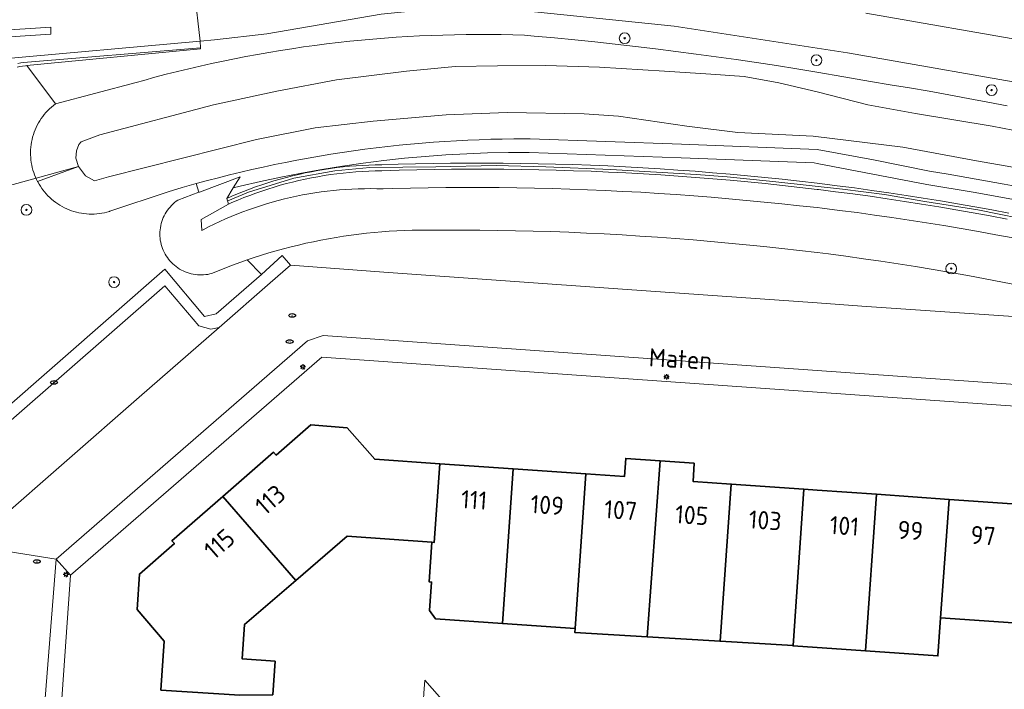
# Model space of a CAD drawing. Header units: metres. Extents: x 152610 to 160096, y 456114 to 462495.
# Tile 808 of 938: x 157941 to 158014, y 461542 to 461591. Entities that reach past the tile are written whole.
import ezdxf
from ezdxf.enums import TextEntityAlignment as Align

# ---------------------------------------------------------------- set-up
doc = ezdxf.new("R2010")
doc.units = ezdxf.units.M
doc.header["$LTSCALE"] = 0.5
doc.layers.get('0').update_dxf_attribs({"linetype": 'CONTINUOUS'})
for name, color, linetype, lineweight in [('B-PV-GR-BEPLANTING_CULTUUR_BOSPLANTSOEN-GV', 251, 'CONTINUOUS', 18), ('B-PV-GR-BOOM-S', 251, 'CONTINUOUS', 25), ('B-PV-GR-HAAG-GV', 251, 'CONTINUOUS', 13), ('B-PV-GW-TALUD_KRUIN-G', 251, 'CONTINUOUS', 18), ('B-PV-IE-MEUBILAIR-S', 251, 'CONTINUOUS', 25), ('B-PV-IE-TERREINAFSCHEIDING_KUNSTMATIG_MUUR-GV', 251, 'CONTINUOUS', 18), ('B-PV-KW-KUNSTWERK_DUIKER-G', 251, 'CONTINUOUS', 18), ('B-PV-KW-KUNSTWERK_GELUIDSWERING_SCHERM-G', 251, 'CONTINUOUS', 18), ('B-PV-OG-BEBOUWING-GV', 6, 'CONTINUOUS', 35), ('B-PV-OG-BEBOUWING-T18', 1, 'CONTINUOUS', 18), ('B-PV-OG-BEBOUWING_OVERBOUWING-GV', 251, 'CONTINUOUS', 18), ('B-PV-OG-TERREIN_BEGROEID-GV', 251, 'CONTINUOUS', 18), ('B-PV-OG-TERREIN_OEVER-GV', 251, 'CONTINUOUS', 18), ('B-PV-OG-TOPOGRAFIE-T18', 1, 'CONTINUOUS', 18), ('B-PV-OG-WATER_SLOOT-GV', 251, 'CONTINUOUS', 18), ('B-PV-VH-GESLOTENVERHARDING_ASFALT-GV', 251, 'CONTINUOUS', 18), ('B-PV-VH-ONVERHARD_ZAND-GV', 251, 'CONTINUOUS', 18), ('B-PV-VH-OPENVERHARDING_BETONSTRAATSTEEN-GV', 251, 'CONTINUOUS', 18), ('B-PV-VH-OPENVERHARDING_TEGEL-GV', 251, 'CONTINUOUS', 18), ('B-XX-OG-TERREIN_CULTUURSCHEIDING-GV', 252, 'CONTINUOUS', 18)]:
    doc.layers.add(name, color=color, linetype=linetype, lineweight=lineweight)
doc.styles.add('NLCS-ISO', font='NLCS-ISO.ttf')
doc.styles.add('NLCS-ISO-M750-T18', font='NLCS-ISO.ttf', dxfattribs={"height": 1.35})

# ---------------------------------------------------------------- blocks, each defined once
blk = doc.blocks.new('SIE-MEUBILAIR_PAAL_LICHTMAST-SO')
for points in [[(-0.62, 0), (-1, 0)], [(-0.71, 0.71), (-0.44, 0.44)], [(0, 1), (0, 0.62)], [(0.44, 0.44), (0.71, 0.71)], [(1, 0), (0.62, 0)], [(-0.71, -0.71), (-0.44, -0.44)], [(0, -0.62), (0, -1)], [(0.44, -0.44), (0.71, -0.71)]]:
    blk.add_lwpolyline(points)
blk.add_circle((0, 0), 0.5)
blk = doc.blocks.new('SIE-MEUBILAIR_PUT_RIOOLPUT-SO')
blk.add_ellipse((0, 0), major_axis=(1.25, 0), ratio=0.54)
at = {"style": 'NLCS-ISO'}
blk.add_text('ri', height=0.75, dxfattribs=at).set_placement((-0.04, 0.07), align=Align.MIDDLE_CENTER)
blk = doc.blocks.new('SGR-BOOM_GBKN-SO')
at = {"linetype": 'ByBlock', "lineweight": 18}
h = blk.add_hatch(color=0, dxfattribs=at)
h.dxf.hatch_style = 1
edge = h.paths.add_edge_path()
edge.add_arc((0, 0), 0.25, 0, 360)
at = {"color": 0, "linetype": 'ByBlock', "lineweight": 18}
for radius in [2, 0.25]:
    blk.add_circle((0, 0), radius, dxfattribs=at)
at = {"color": 0, "linetype": 'ByBlock', "lineweight": 18, "style": 'NLCS-ISO'}
blk.add_attdef('SOORT', (2.5, 0), '', height=1.5, dxfattribs=at)

msp = doc.modelspace()

# ---------------------------------------------------------------- linework, layer by layer
at = {"layer": 'B-PV-GR-BEPLANTING_CULTUUR_BOSPLANTSOEN-GV', "flags": 128}
for points in [[(158014.241, 461576.956), (158012.973, 461577.194), (158011.703, 461577.425), (158010.431, 461577.648), (158009.159, 461577.863), (158007.885, 461578.07), (158006.61, 461578.269), (158005.334, 461578.46), (158004.056, 461578.644), (158002.777, 461578.819), (158001.498, 461578.986), (158000.217, 461579.146), (158000.001, 461579.172), (157998.712, 461579.323), (157997.423, 461579.465), (157996.132, 461579.6), (157994.841, 461579.726), (157993.549, 461579.845), (157992.257, 461579.956), (157990.963, 461580.058), (157989.669, 461580.153), (157988.375, 461580.24), (157987.08, 461580.319), (157985.784, 461580.389), (157984.489, 461580.452), (157983.192, 461580.507), (157981.896, 461580.554), (157980.599, 461580.593), (157979.302, 461580.624), (157978.005, 461580.646), (157976.707, 461580.661), (157975.41, 461580.668), (157974.113, 461580.667), (157972.815, 461580.658), (157971.518, 461580.641), (157970.221, 461580.615), (157968.924, 461580.582), (157967.709, 461580.544), (157967.232, 461580.537), (157966.755, 461580.522), (157966.278, 461580.499), (157965.802, 461580.468), (157965.326, 461580.429), (157964.851, 461580.383), (157964.377, 461580.328), (157963.904, 461580.265), (157963.432, 461580.194), (157962.961, 461580.116), (157962.492, 461580.029), (157962.024, 461579.935), (157961.557, 461579.833), (157961.093, 461579.723), (157960.63, 461579.605), (157960.17, 461579.48), (157959.712, 461579.347), (157959.255, 461579.206), (157958.802, 461579.058), (157958.351, 461578.902), (157957.902, 461578.738), (157957.457, 461578.567), (157957.014, 461578.389), (157956.575, 461578.203), (157956.206, 461578.04), (157956.333, 461577.622), (157956.592, 461577.736), (157957.03, 461577.923), (157957.471, 461578.102), (157957.915, 461578.274), (157958.362, 461578.438), (157958.812, 461578.595), (157959.264, 461578.744), (157959.719, 461578.885), (157960.176, 461579.019), (157960.635, 461579.145), (157961.096, 461579.263), (157961.559, 461579.374), (157962.024, 461579.477), (157962.491, 461579.572), (157962.959, 461579.659), (157963.429, 461579.738), (157963.899, 461579.81), (157964.371, 461579.873), (157964.844, 461579.928), (157965.318, 461579.976), (157965.792, 461580.016), (157966.267, 461580.047), (157966.743, 461580.071), (157967.219, 461580.086), (157967.695, 461580.094), (157967.718, 461580.095), (157969.011, 461580.136), (157970.304, 461580.168), (157971.598, 461580.193), (157972.891, 461580.21), (157974.185, 461580.219), (157975.479, 461580.219), (157976.772, 461580.212), (157978.066, 461580.197), (157979.36, 461580.174), (157980.653, 461580.142), (157981.946, 461580.103), (157983.239, 461580.056), (157984.532, 461580.001), (157985.824, 461579.938), (157987.116, 461579.867), (157988.407, 461579.787), (157989.698, 461579.7), (157990.988, 461579.605), (157992.278, 461579.502), (157993.567, 461579.391), (157994.855, 461579.272), (157996.142, 461579.145), (157997.429, 461579.01), (157998.715, 461578.867), (158000, 461578.716), (158000.098, 461578.704), (158001.379, 461578.545), (158002.658, 461578.378), (158003.936, 461578.203), (158005.213, 461578.019), (158006.488, 461577.829), (158007.763, 461577.63), (158009.036, 461577.423), (158010.308, 461577.208), (158011.579, 461576.986), (158012.848, 461576.755), (158014.116, 461576.517)], [(158014.116, 461576.517), (158012.848, 461576.755), (158011.579, 461576.986), (158010.308, 461577.208), (158009.036, 461577.423), (158007.763, 461577.63), (158006.488, 461577.829), (158005.213, 461578.019), (158003.936, 461578.203), (158002.658, 461578.378), (158001.379, 461578.545), (158000.098, 461578.704), (158000, 461578.716), (157998.715, 461578.867), (157997.429, 461579.01), (157996.142, 461579.145), (157994.855, 461579.272), (157993.567, 461579.391), (157992.278, 461579.502), (157990.988, 461579.605), (157989.698, 461579.7), (157988.407, 461579.787), (157987.116, 461579.867), (157985.824, 461579.938), (157984.532, 461580.001), (157983.239, 461580.056), (157981.946, 461580.103), (157980.653, 461580.142), (157979.36, 461580.174), (157978.066, 461580.197), (157976.772, 461580.212), (157975.479, 461580.219), (157974.185, 461580.219), (157972.891, 461580.21), (157971.598, 461580.193), (157970.304, 461580.168), (157969.011, 461580.136), (157967.718, 461580.095), (157967.695, 461580.094), (157967.219, 461580.086), (157966.743, 461580.071), (157966.267, 461580.047), (157965.792, 461580.016), (157965.318, 461579.976), (157964.844, 461579.928), (157964.371, 461579.873), (157963.899, 461579.81), (157963.429, 461579.738), (157962.959, 461579.659), (157962.491, 461579.572), (157962.024, 461579.477), (157961.559, 461579.374), (157961.096, 461579.263), (157960.635, 461579.145), (157960.176, 461579.019), (157959.719, 461578.885), (157959.264, 461578.744), (157958.812, 461578.595), (157958.362, 461578.438), (157957.915, 461578.274), (157957.471, 461578.102), (157957.03, 461577.923), (157956.592, 461577.736), (157956.333, 461577.622), (157954.3, 461576.47), (157954.349, 461575.67), (157954.453, 461575.725), (157954.863, 461575.935), (157955.277, 461576.139), (157955.695, 461576.335), (157956.116, 461576.525), (157956.541, 461576.706), (157956.968, 461576.881), (157957.398, 461577.048), (157957.832, 461577.207), (157958.268, 461577.359), (157958.706, 461577.504), (157959.147, 461577.641), (157959.59, 461577.77), (157960.036, 461577.891), (157960.483, 461578.005), (157960.932, 461578.111), (157961.383, 461578.209), (157961.836, 461578.3), (157962.291, 461578.382), (157962.746, 461578.457), (157963.203, 461578.523), (157963.661, 461578.582), (157964.12, 461578.633), (157964.579, 461578.676), (157965.04, 461578.711), (157965.501, 461578.738), (157965.962, 461578.756), (157966.423, 461578.767), (157966.885, 461578.77), (157967.347, 461578.765), (157967.808, 461578.752), (157968.534, 461578.773), (157969.847, 461578.806), (157971.161, 461578.83), (157972.474, 461578.846), (157973.788, 461578.855), (157975.101, 461578.855), (157976.415, 461578.848), (157977.728, 461578.832), (157979.042, 461578.808), (157980.355, 461578.777), (157981.668, 461578.737), (157982.981, 461578.689), (157984.293, 461578.634), (157985.605, 461578.57), (157986.917, 461578.499), (157988.228, 461578.419), (157989.539, 461578.332), (157990.849, 461578.236), (157992.158, 461578.132), (157993.467, 461578.021), (157994.775, 461577.902), (157996.083, 461577.774), (157997.389, 461577.639), (157998.695, 461577.495), (158000.003, 461577.366), (158000.382, 461577.32), (158001.676, 461577.159), (158002.968, 461576.99), (158004.26, 461576.813), (158005.55, 461576.628), (158006.839, 461576.435), (158008.128, 461576.234), (158009.414, 461576.025), (158010.7, 461575.809), (158011.984, 461575.584), (158013.267, 461575.352), (158014.548, 461575.112)], [(158014.548, 461575.112), (158013.267, 461575.352), (158011.984, 461575.584), (158010.7, 461575.809), (158009.414, 461576.025), (158008.128, 461576.234), (158006.839, 461576.435), (158005.55, 461576.628), (158004.26, 461576.813), (158002.968, 461576.99), (158001.676, 461577.159), (158000.382, 461577.32), (158000.003, 461577.366), (157998.695, 461577.495), (157997.389, 461577.639), (157996.083, 461577.774), (157994.775, 461577.902), (157993.467, 461578.021), (157992.158, 461578.132), (157990.849, 461578.236), (157989.539, 461578.332), (157988.228, 461578.419), (157986.917, 461578.499), (157985.605, 461578.57), (157984.293, 461578.634), (157982.981, 461578.689), (157981.668, 461578.737), (157980.355, 461578.777), (157979.042, 461578.808), (157977.728, 461578.832), (157976.415, 461578.848), (157975.101, 461578.855), (157973.788, 461578.855), (157972.474, 461578.846), (157971.161, 461578.83), (157969.847, 461578.806), (157968.534, 461578.773), (157967.808, 461578.752), (157967.347, 461578.765), (157966.885, 461578.77), (157966.423, 461578.767), (157965.962, 461578.756), (157965.501, 461578.738), (157965.04, 461578.711), (157964.579, 461578.676), (157964.12, 461578.633), (157963.661, 461578.582), (157963.203, 461578.523), (157962.746, 461578.457), (157962.291, 461578.382), (157961.836, 461578.3), (157961.383, 461578.209), (157960.932, 461578.111), (157960.483, 461578.005), (157960.036, 461577.891), (157959.59, 461577.77), (157959.147, 461577.641), (157958.706, 461577.504), (157958.268, 461577.359), (157957.832, 461577.207), (157957.398, 461577.048), (157956.968, 461576.881), (157956.541, 461576.706), (157956.116, 461576.525), (157955.695, 461576.335), (157955.277, 461576.139), (157954.863, 461575.935), (157954.453, 461575.725), (157954.349, 461575.67), (157954.3, 461576.47), (157956.333, 461577.622), (157956.206, 461578.04), (157956.691, 461578.826), (157957.2, 461579.65), (157954.192, 461578.522), (157954.129, 461578.498), (157952.585, 461577.92), (157952.458, 461577.83), (157952.336, 461577.733), (157952.219, 461577.63), (157952.108, 461577.521), (157952.002, 461577.406), (157951.902, 461577.287), (157951.808, 461577.162), (157951.721, 461577.033), (157951.641, 461576.899), (157951.568, 461576.762), (157951.502, 461576.62), (157951.443, 461576.476), (157951.392, 461576.329), (157951.348, 461576.179), (157951.312, 461576.028), (157951.284, 461575.874), (157951.264, 461575.72), (157951.251, 461575.565), (157951.247, 461575.409), (157951.251, 461575.253), (157951.262, 461575.098), (157951.282, 461574.943), (157951.31, 461574.79), (157951.345, 461574.638), (157951.388, 461574.488), (157951.439, 461574.341), (157951.497, 461574.196), (157951.563, 461574.055), (157951.636, 461573.917), (157951.715, 461573.783), (157951.802, 461573.653), (157951.895, 461573.528), (157951.994, 461573.408), (157952.1, 461573.293), (157952.211, 461573.184), (157952.327, 461573.081), (157952.449, 461572.983), (157952.576, 461572.892), (157952.707, 461572.808), (157952.842, 461572.731), (157952.981, 461572.66), (157953.123, 461572.597), (157953.269, 461572.541), (157953.417, 461572.493), (157953.567, 461572.452), (157953.72, 461572.419), (157953.874, 461572.394), (157954.028, 461572.377), (157954.184, 461572.368), (157954.34, 461572.367), (157954.496, 461572.374), (157954.651, 461572.389), (157954.805, 461572.411), (157954.958, 461572.442), (157955.109, 461572.481), (157955.145, 461572.491), (157956.427, 461573.008), (157957.726, 461573.481), (157958.248, 461573.657), (157958.789, 461573.831), (157959.333, 461573.998), (157959.879, 461574.157), (157960.427, 461574.308), (157960.978, 461574.452), (157961.53, 461574.588), (157962.084, 461574.716), (157962.64, 461574.836), (157963.197, 461574.949), (157963.756, 461575.054), (157964.317, 461575.15), (157964.879, 461575.239), (157965.442, 461575.32), (157966.006, 461575.393), (157966.571, 461575.458), (157967.137, 461575.515), (157967.703, 461575.564), (157968.271, 461575.605), (157968.838, 461575.639), (157969.407, 461575.664), (157969.975, 461575.681), (157971.021, 461575.693), (157972.341, 461575.701), (157973.662, 461575.7), (157974.982, 461575.692), (157976.302, 461575.676), (157977.623, 461575.651), (157978.943, 461575.619), (157980.262, 461575.579), (157981.582, 461575.53), (157982.901, 461575.474), (157984.22, 461575.41), (157985.538, 461575.337), (157986.856, 461575.257), (157988.174, 461575.169), (157989.491, 461575.073), (157990.807, 461574.968), (157992.123, 461574.856), (157993.438, 461574.736), (157994.752, 461574.608), (157996.065, 461574.472), (157997.378, 461574.328), (157998.689, 461574.176), (158000.002, 461574.031), (158000.847, 461573.923), (158002.143, 461573.751), (158003.438, 461573.57), (158004.732, 461573.382), (158006.025, 461573.186), (158007.317, 461572.982), (158008.608, 461572.77), (158009.897, 461572.55), (158011.185, 461572.323), (158012.471, 461572.087), (158013.756, 461571.843), (158015.039, 461571.592)]]:
    msp.add_lwpolyline(points, dxfattribs=at)
at = {"layer": 'B-PV-GR-HAAG-GV', "flags": 128}
msp.add_lwpolyline([(157936.452, 461558.327), (157951.611, 461571.556), (157954.138, 461568.591), (157955.028, 461568.346), (157955.653, 461568.474), (157959.435, 461571.773), (157960.948, 461573.094), (157960.323, 461573.804), (157958.783, 461572.399), (157955.424, 461569.487), (157954.552, 461569.274), (157951.628, 461572.786), (157935.473, 461558.66)], dxfattribs=at)
at = {"layer": 'B-PV-GW-TALUD_KRUIN-G', "flags": 128}
for points in [[(157956.333, 461577.622), (157956.592, 461577.736), (157957.03, 461577.923), (157957.471, 461578.102), (157957.915, 461578.274), (157958.362, 461578.438), (157958.812, 461578.595), (157959.264, 461578.744), (157959.719, 461578.885), (157960.176, 461579.019), (157960.635, 461579.145), (157961.096, 461579.263), (157961.559, 461579.374), (157962.024, 461579.477), (157962.491, 461579.572), (157962.959, 461579.659), (157963.429, 461579.738), (157963.899, 461579.81), (157964.371, 461579.873), (157964.844, 461579.928), (157965.318, 461579.976), (157965.792, 461580.016), (157966.267, 461580.047), (157966.743, 461580.071), (157967.219, 461580.086), (157967.695, 461580.094), (157967.718, 461580.095), (157969.011, 461580.136), (157970.304, 461580.168), (157971.598, 461580.193), (157972.891, 461580.21), (157974.185, 461580.219), (157975.479, 461580.219), (157976.772, 461580.212), (157978.066, 461580.197), (157979.36, 461580.174), (157980.653, 461580.142), (157981.946, 461580.103), (157983.239, 461580.056), (157984.532, 461580.001), (157985.824, 461579.938), (157987.116, 461579.867), (157988.407, 461579.787), (157989.698, 461579.7), (157990.988, 461579.605), (157992.278, 461579.502), (157993.567, 461579.391), (157994.855, 461579.272), (157996.142, 461579.145), (157997.429, 461579.01), (157998.715, 461578.867), (158000, 461578.716), (158000.098, 461578.704), (158001.379, 461578.545), (158002.658, 461578.378), (158003.936, 461578.203), (158005.213, 461578.019), (158006.488, 461577.829), (158007.763, 461577.63), (158009.036, 461577.423), (158010.308, 461577.208), (158011.579, 461576.986), (158012.848, 461576.755), (158014.116, 461576.517)], [(158014.548, 461575.112), (158013.267, 461575.352), (158011.984, 461575.584), (158010.7, 461575.809), (158009.414, 461576.025), (158008.128, 461576.234), (158006.839, 461576.435), (158005.55, 461576.628), (158004.26, 461576.813), (158002.968, 461576.99), (158001.676, 461577.159), (158000.382, 461577.32), (158000.003, 461577.366), (157998.695, 461577.495), (157997.389, 461577.639), (157996.083, 461577.774), (157994.775, 461577.902), (157993.467, 461578.021), (157992.158, 461578.132), (157990.849, 461578.236), (157989.539, 461578.332), (157988.228, 461578.419), (157986.917, 461578.499), (157985.605, 461578.57), (157984.293, 461578.634), (157982.981, 461578.689), (157981.668, 461578.737), (157980.355, 461578.777), (157979.042, 461578.808), (157977.728, 461578.832), (157976.415, 461578.848), (157975.101, 461578.855), (157973.788, 461578.855), (157972.474, 461578.846), (157971.161, 461578.83), (157969.847, 461578.806), (157968.534, 461578.773), (157967.808, 461578.752), (157967.347, 461578.765), (157966.885, 461578.77), (157966.423, 461578.767), (157965.962, 461578.756), (157965.501, 461578.738), (157965.04, 461578.711), (157964.579, 461578.676), (157964.12, 461578.633), (157963.661, 461578.582), (157963.203, 461578.523), (157962.746, 461578.457), (157962.291, 461578.382), (157961.836, 461578.3), (157961.383, 461578.209), (157960.932, 461578.111), (157960.483, 461578.005), (157960.036, 461577.891), (157959.59, 461577.77), (157959.147, 461577.641), (157958.706, 461577.504), (157958.268, 461577.359), (157957.832, 461577.207), (157957.398, 461577.048), (157956.968, 461576.881), (157956.541, 461576.706), (157956.116, 461576.525), (157955.695, 461576.335), (157955.277, 461576.139), (157954.863, 461575.935), (157954.453, 461575.725), (157954.349, 461575.67), (157954.3, 461576.47), (157956.333, 461577.622)]]:
    msp.add_lwpolyline(points, dxfattribs=at)
at = {"layer": 'B-PV-IE-TERREINAFSCHEIDING_KUNSTMATIG_MUUR-GV', "flags": 128}
msp.add_lwpolyline([(157940.661, 461587.792), (157940.862, 461587.833), (157941.065, 461587.866), (157941.268, 461587.891), (157941.384, 461587.902), (157954.263, 461589.153), (157954.26, 461589.227), (157941.133, 461588.135), (157940.925, 461588.105), (157940.719, 461588.067)], dxfattribs=at)
at = {"layer": 'B-PV-KW-KUNSTWERK_DUIKER-G', "flags": 128}
msp.add_lwpolyline([(157896.377, 461566.947), (157945.217, 461580.421)], dxfattribs=at)
at = {"layer": 'B-PV-KW-KUNSTWERK_GELUIDSWERING_SCHERM-G', "flags": 128}
msp.add_lwpolyline([(158016.551, 461576.267), (158011.931, 461577.192), (158007.996, 461577.812), (158004.997, 461578.341), (158001.9, 461578.727), (157996.941, 461579.284), (157993.337, 461579.652), (157991.031, 461579.814), (157984.693, 461580.2), (157979.887, 461580.38), (157976.194, 461580.478), (157971.719, 461580.38), (157966.825, 461580.335), (157964.229, 461580.092), (157961.189, 461579.545), (157957.826, 461578.503), (157956.278, 461577.857)], dxfattribs=at)
at = {"layer": 'B-PV-OG-BEBOUWING-GV', "flags": 128}
for points in [[(157965.135, 461561.024), (157962.451, 461561.24), (157959.871, 461558.995), (157959.681, 461559.213), (157955.908, 461555.93), (157961.332, 461549.697), (157965.149, 461552.974), (157971.434, 461552.534), (157971.606, 461552.522), (157972.006, 461558.359), (157967.194, 461558.696)], [(157988.357, 461558.577), (157985.811, 461558.755), (157985.716, 461557.399), (157982.854, 461557.599), (157982.059, 461546.127), (157982.039, 461545.828), (157987.41, 461545.51)], [(157977.468, 461557.976), (157972.006, 461558.359), (157971.606, 461552.522), (157971.434, 461552.534), (157971.228, 461549.592), (157971.405, 461549.58), (157971.257, 461547.47), (157971.689, 461546.854), (157976.677, 461546.504)], [(157982.854, 461557.599), (157977.468, 461557.976), (157976.677, 461546.504), (157982.059, 461546.127)], [(157990.898, 461558.399), (157988.357, 461558.577), (157987.41, 461545.51), (157992.811, 461545.19), (157993.634, 461556.844), (157990.803, 461557.042)], [(157999.024, 461556.466), (157993.634, 461556.844), (157992.811, 461545.19), (157998.224, 461544.869)], [(157961.332, 461549.697), (157955.908, 461555.93), (157952.137, 461552.649), (157952.328, 461552.43), (157949.733, 461550.171), (157949.553, 461547.543), (157951.575, 461545.19), (157951.321, 461541.558), (157957.171, 461541.191), (157959.617, 461541.211), (157959.791, 461543.705), (157957.357, 461543.875), (157957.536, 461546.438)], [(158000, 461556.398), (157999.024, 461556.466), (157998.224, 461544.869), (157998.222, 461544.844), (158003.598, 461544.468), (158004.41, 461556.089)], [(158009.795, 461555.712), (158004.41, 461556.089), (158003.598, 461544.468), (158008.968, 461544.092), (158009.17, 461546.935)], [(158015.192, 461555.334), (158009.795, 461555.712), (158009.17, 461546.935), (158014.56, 461546.558)]]:
    msp.add_lwpolyline(points, close=True, dxfattribs=at)
at = {"layer": 'B-PV-OG-BEBOUWING_OVERBOUWING-GV', "flags": 128}
msp.add_lwpolyline([(157976.018, 461536.496), (157976.17, 461538.872), (157973.808, 461539.017), (157970.911, 461542.308), (157970.839, 461541.33), (157970.778, 461540.433), (157974.117, 461536.587), (157975.989, 461536.497)], close=True, dxfattribs=at)
at = {"layer": 'B-PV-OG-TERREIN_BEGROEID-GV', "flags": 128}
for points in [[(157967.677, 461591.712), (157959.177, 461590.25), (157955.292, 461589.812), (157954.246, 461589.719), (157954.26, 461589.227), (157954.263, 461589.153), (157941.384, 461587.902), (157943.5, 461585.06), (157949.484, 461586.649), (157950.048, 461586.807), (157950.883, 461587.035), (157951.72, 461587.255), (157952.559, 461587.466), (157953.4, 461587.671), (157954.242, 461587.867), (157955.087, 461588.056), (157955.933, 461588.237), (157956.781, 461588.41), (157957.63, 461588.575), (157958.481, 461588.732), (157959.334, 461588.881), (157960.187, 461589.023), (157961.042, 461589.157), (157961.899, 461589.282), (157962.756, 461589.4), (157963.614, 461589.51), (157964.474, 461589.612), (157965.334, 461589.706), (157966.195, 461589.792), (157967.057, 461589.87), (157967.919, 461589.94), (157968.782, 461590.002), (157969.646, 461590.056), (157970.51, 461590.102), (157971.375, 461590.141), (157972.24, 461590.171), (157973.105, 461590.193), (157973.97, 461590.207), (157974.835, 461590.213), (157975.701, 461590.212), (157976.566, 461590.202), (157977.431, 461590.184), (157978.296, 461590.158), (157979.017, 461590.094), (157980.52, 461589.955), (157982.023, 461589.808), (157983.525, 461589.653), (157985.027, 461589.49), (157986.527, 461589.319), (157988.027, 461589.14), (157989.525, 461588.953), (157991.023, 461588.759), (157992.519, 461588.556), (157994.014, 461588.345), (157995.509, 461588.127), (157997.002, 461587.901), (157998.493, 461587.666), (157999.984, 461587.424), (158001.984, 461587.071), (158003.966, 461586.72), (158005.42, 461586.486), (158006.873, 461586.245), (158008.324, 461585.995), (158009.775, 461585.738), (158011.223, 461585.472), (158012.671, 461585.199), (158014.116, 461584.918)], [(158272.808, 461500), (158054.203, 461576.4), (158043.914, 461579.609), (158037.409, 461581.466), (158031.524, 461583.012), (158023.27, 461584.899), (158017.512, 461586.166), (158002.255, 461588.856), (158000, 461589.203), (157989.414, 461590.834), (157978.322, 461591.964)], [(158003.622, 461591.786), (158016.101, 461589.607), (158025.096, 461587.584), (158032.314, 461585.873), (158036.372, 461584.805), (158043.225, 461582.859), (158055.155, 461579.225), (158281.839, 461500)], [(157935.473, 461558.66), (157951.628, 461572.786), (157954.552, 461569.274), (157955.424, 461569.487), (157958.783, 461572.399), (157957.726, 461573.481), (157956.427, 461573.008), (157955.145, 461572.491), (157955.109, 461572.481), (157954.958, 461572.442), (157954.805, 461572.411), (157954.651, 461572.389), (157954.496, 461572.374), (157954.34, 461572.367), (157954.184, 461572.368), (157954.028, 461572.377), (157953.874, 461572.394), (157953.72, 461572.419), (157953.567, 461572.452), (157953.417, 461572.493), (157953.269, 461572.541), (157953.123, 461572.597), (157952.981, 461572.66), (157952.842, 461572.731), (157952.707, 461572.808), (157952.576, 461572.892), (157952.449, 461572.983), (157952.327, 461573.081), (157952.211, 461573.184), (157952.1, 461573.293), (157951.994, 461573.408), (157951.895, 461573.528), (157951.802, 461573.653), (157951.715, 461573.783), (157951.636, 461573.917), (157951.563, 461574.055), (157951.497, 461574.196), (157951.439, 461574.341), (157951.388, 461574.488), (157951.345, 461574.638), (157951.31, 461574.79), (157951.282, 461574.943), (157951.262, 461575.098), (157951.251, 461575.253), (157951.247, 461575.409), (157951.251, 461575.565), (157951.264, 461575.72), (157951.284, 461575.874), (157951.312, 461576.028), (157951.348, 461576.179), (157951.392, 461576.329), (157951.443, 461576.476), (157951.502, 461576.62), (157951.568, 461576.762), (157951.641, 461576.899), (157951.721, 461577.033), (157951.808, 461577.162), (157951.902, 461577.287), (157952.002, 461577.406), (157952.108, 461577.521), (157952.219, 461577.63), (157952.336, 461577.733), (157952.458, 461577.83), (157952.585, 461577.92), (157954.129, 461578.498), (157953.95, 461579.142), (157952.906, 461578.845), (157951.865, 461578.535), (157947.54, 461577.09), (157947.502, 461577.078), (157947.319, 461577.027), (157947.133, 461576.983), (157946.946, 461576.946), (157946.758, 461576.918), (157946.569, 461576.898), (157946.379, 461576.886), (157946.189, 461576.881), (157945.999, 461576.885), (157945.808, 461576.897), (157945.619, 461576.916), (157945.431, 461576.944), (157945.244, 461576.979), (157945.059, 461577.023), (157944.875, 461577.074), (157944.694, 461577.132), (157944.516, 461577.198), (157944.34, 461577.272), (157944.168, 461577.353), (157943.999, 461577.441), (157943.835, 461577.537), (157943.674, 461577.639), (157943.518, 461577.747), (157943.366, 461577.862), (157943.22, 461577.984), (157943.078, 461578.111), (157942.942, 461578.245), (157942.812, 461578.383), (157942.688, 461578.528), (157942.57, 461578.677), (157942.489, 461578.788), (157942.382, 461578.945), (157942.281, 461579.107), (157942.188, 461579.273), (157942.179, 461579.29), (157942.102, 461579.443), (157942.023, 461579.616), (157941.951, 461579.792), (157941.887, 461579.971), (157941.83, 461580.153), (157941.781, 461580.337), (157941.74, 461580.522), (157941.706, 461580.71), (157941.681, 461580.898), (157941.663, 461581.088), (157941.654, 461581.278), (157941.652, 461581.468), (157941.659, 461581.658), (157941.673, 461581.848), (157941.695, 461582.037), (157941.726, 461582.225), (157941.764, 461582.411), (157941.81, 461582.596), (157941.863, 461582.779), (157941.925, 461582.959), (157941.994, 461583.136), (157942.07, 461583.311), (157942.153, 461583.482), (157942.244, 461583.649), (157942.341, 461583.812), (157942.446, 461583.972), (157942.557, 461584.126), (157942.674, 461584.276), (157942.797, 461584.421), (157942.927, 461584.56), (157943.062, 461584.694), (157943.203, 461584.822), (157943.349, 461584.944), (157943.5, 461585.06), (157941.384, 461587.902), (157941.268, 461587.891), (157941.065, 461587.866), (157940.862, 461587.833), (157940.661, 461587.792)], [(158015.249, 461578.854), (158013.873, 461579.113), (158012.495, 461579.363), (158011.116, 461579.606), (158009.735, 461579.841), (158008.353, 461580.068), (158004.183, 461580.903), (158000, 461581.666), (157989.951, 461582.063), (157978.72, 461582.464), (157978.355, 461582.465), (157977.503, 461582.462), (157976.651, 461582.451), (157975.799, 461582.431), (157974.948, 461582.404), (157974.097, 461582.369), (157973.246, 461582.325), (157972.395, 461582.274), (157971.545, 461582.215), (157970.696, 461582.148), (157969.848, 461582.072), (157969, 461581.989), (157968.153, 461581.898), (157967.306, 461581.799), (157966.461, 461581.692), (157965.617, 461581.577), (157964.774, 461581.454), (157963.932, 461581.323), (157963.092, 461581.185), (157962.252, 461581.038), (157961.415, 461580.884), (157960.578, 461580.722), (157959.744, 461580.551), (157958.91, 461580.373), (157958.079, 461580.188), (157957.249, 461579.994), (157956.422, 461579.793), (157955.596, 461579.584), (157954.772, 461579.367), (157953.95, 461579.142), (157954.129, 461578.498), (157954.192, 461578.522), (157957.2, 461579.65), (157956.691, 461578.826), (157957.21, 461578.956), (157958.716, 461579.306), (157960.228, 461579.63), (157961.745, 461579.928), (157963.266, 461580.199), (157964.793, 461580.445), (157966.323, 461580.664), (157967.857, 461580.857), (157969.394, 461581.023), (157970.933, 461581.163), (157972.475, 461581.277), (157974.018, 461581.364), (157975.563, 461581.424), (157977.108, 461581.458), (157978.654, 461581.465), (157989.915, 461581.064), (157999.798, 461580.675), (158000, 461580.637), (158008.139, 461579.09), (158011.574, 461578.511), (158015, 461577.883)], [(158015, 461577.883), (158011.574, 461578.511), (158008.139, 461579.09), (158000, 461580.637), (157999.798, 461580.675), (157989.915, 461581.064), (157978.654, 461581.465), (157977.108, 461581.458), (157975.563, 461581.424), (157974.018, 461581.364), (157972.475, 461581.277), (157970.933, 461581.163), (157969.394, 461581.023), (157967.857, 461580.857), (157966.323, 461580.664), (157964.793, 461580.445), (157963.266, 461580.199), (157961.745, 461579.928), (157960.228, 461579.63), (157958.716, 461579.306), (157957.21, 461578.956), (157956.691, 461578.826), (157956.206, 461578.04), (157956.575, 461578.203), (157957.014, 461578.389), (157957.457, 461578.567), (157957.902, 461578.738), (157958.351, 461578.902), (157958.802, 461579.058), (157959.255, 461579.206), (157959.712, 461579.347), (157960.17, 461579.48), (157960.63, 461579.605), (157961.093, 461579.723), (157961.557, 461579.833), (157962.024, 461579.935), (157962.492, 461580.029), (157962.961, 461580.116), (157963.432, 461580.194), (157963.904, 461580.265), (157964.377, 461580.328), (157964.851, 461580.383), (157965.326, 461580.429), (157965.802, 461580.468), (157966.278, 461580.499), (157966.755, 461580.522), (157967.232, 461580.537), (157967.709, 461580.544), (157968.924, 461580.582), (157970.221, 461580.615), (157971.518, 461580.641), (157972.815, 461580.658), (157974.113, 461580.667), (157975.41, 461580.668), (157976.707, 461580.661), (157978.005, 461580.646), (157979.302, 461580.624), (157980.599, 461580.593), (157981.896, 461580.554), (157983.192, 461580.507), (157984.489, 461580.452), (157985.784, 461580.389), (157987.08, 461580.319), (157988.375, 461580.24), (157989.669, 461580.153), (157990.963, 461580.058), (157992.257, 461579.956), (157993.549, 461579.845), (157994.841, 461579.726), (157996.132, 461579.6), (157997.423, 461579.465), (157998.712, 461579.323), (158000.001, 461579.172), (158000.217, 461579.146), (158001.498, 461578.986), (158002.777, 461578.819), (158004.056, 461578.644), (158005.334, 461578.46), (158006.61, 461578.269), (158007.885, 461578.07), (158009.159, 461577.863), (158010.431, 461577.648), (158011.703, 461577.425), (158012.973, 461577.194), (158014.241, 461576.956)], [(158015.039, 461571.592), (158013.756, 461571.843), (158012.471, 461572.087), (158011.185, 461572.323), (158009.897, 461572.55), (158008.608, 461572.77), (158007.317, 461572.982), (158006.025, 461573.186), (158004.732, 461573.382), (158003.438, 461573.57), (158002.143, 461573.751), (158000.847, 461573.923), (158000.002, 461574.031), (157998.689, 461574.176), (157997.378, 461574.328), (157996.065, 461574.472), (157994.752, 461574.608), (157993.438, 461574.736), (157992.123, 461574.856), (157990.807, 461574.968), (157989.491, 461575.073), (157988.174, 461575.169), (157986.856, 461575.257), (157985.538, 461575.337), (157984.22, 461575.41), (157982.901, 461575.474), (157981.582, 461575.53), (157980.262, 461575.579), (157978.943, 461575.619), (157977.623, 461575.651), (157976.302, 461575.676), (157974.982, 461575.692), (157973.662, 461575.7), (157972.341, 461575.701), (157971.021, 461575.693), (157969.975, 461575.681), (157969.407, 461575.664), (157968.838, 461575.639), (157968.271, 461575.605), (157967.703, 461575.564), (157967.137, 461575.515), (157966.571, 461575.458), (157966.006, 461575.393), (157965.442, 461575.32), (157964.879, 461575.239), (157964.317, 461575.15), (157963.756, 461575.054), (157963.197, 461574.949), (157962.64, 461574.836), (157962.084, 461574.716), (157961.53, 461574.588), (157960.978, 461574.452), (157960.427, 461574.308), (157959.879, 461574.157), (157959.333, 461573.998), (157958.789, 461573.831), (157958.248, 461573.657), (157957.726, 461573.481), (157958.783, 461572.399), (157960.323, 461573.804), (157960.948, 461573.094), (157967.856, 461572.565), (157985.572, 461571.315), (158000, 461570.289), (158003.319, 461570.054), (158022.531, 461568.729)]]:
    msp.add_lwpolyline(points, dxfattribs=at)
at = {"layer": 'B-PV-OG-TERREIN_OEVER-GV', "flags": 128}
for points in [[(158014.116, 461584.918), (158012.671, 461585.199), (158011.223, 461585.472), (158009.775, 461585.738), (158008.324, 461585.995), (158006.873, 461586.245), (158005.42, 461586.486), (158003.966, 461586.72), (158001.984, 461587.071), (157999.984, 461587.424), (157998.493, 461587.666), (157997.002, 461587.901), (157995.509, 461588.127), (157994.014, 461588.345), (157992.519, 461588.556), (157991.023, 461588.759), (157989.525, 461588.953), (157988.027, 461589.14), (157986.527, 461589.319), (157985.027, 461589.49), (157983.525, 461589.653), (157982.023, 461589.808), (157980.52, 461589.955), (157979.017, 461590.094), (157978.296, 461590.158), (157977.431, 461590.184), (157976.566, 461590.202), (157975.701, 461590.212), (157974.835, 461590.213), (157973.97, 461590.207), (157973.105, 461590.193), (157972.24, 461590.171), (157971.375, 461590.141), (157970.51, 461590.102), (157969.646, 461590.056), (157968.782, 461590.002), (157967.919, 461589.94), (157967.057, 461589.87), (157966.195, 461589.792), (157965.334, 461589.706), (157964.474, 461589.612), (157963.614, 461589.51), (157962.756, 461589.4), (157961.899, 461589.282), (157961.042, 461589.157), (157960.187, 461589.023), (157959.334, 461588.881), (157958.481, 461588.732), (157957.63, 461588.575), (157956.781, 461588.41), (157955.933, 461588.237), (157955.087, 461588.056), (157954.242, 461587.867), (157953.4, 461587.671), (157952.559, 461587.466), (157951.72, 461587.255), (157950.883, 461587.035), (157950.048, 461586.807), (157949.484, 461586.649), (157943.5, 461585.06), (157943.349, 461584.944), (157943.203, 461584.822), (157943.062, 461584.694), (157942.927, 461584.56), (157942.797, 461584.421), (157942.674, 461584.276), (157942.557, 461584.126), (157942.446, 461583.972), (157942.341, 461583.812), (157942.244, 461583.649), (157942.153, 461583.482), (157942.07, 461583.311), (157941.994, 461583.136), (157941.925, 461582.959), (157941.863, 461582.779), (157941.81, 461582.596), (157941.764, 461582.411), (157941.726, 461582.225), (157941.695, 461582.037), (157941.673, 461581.848), (157941.659, 461581.658), (157941.652, 461581.468), (157941.654, 461581.278), (157941.663, 461581.088), (157941.681, 461580.898), (157941.706, 461580.71), (157941.74, 461580.522), (157941.781, 461580.337), (157941.83, 461580.153), (157941.887, 461579.971), (157941.951, 461579.792), (157942.023, 461579.616), (157942.102, 461579.443), (157942.179, 461579.29), (157945.217, 461580.421), (157945.022, 461581.035), (157945.051, 461581.58), (157945.224, 461582.043), (157945.405, 461582.244), (157946.797, 461582.768), (157955.231, 461584.98), (157959.921, 461585.994), (157964.36, 461586.841), (157969.548, 461587.495), (157973.148, 461587.826), (157976.294, 461587.876), (157979.877, 461587.916), (157983.859, 461587.779), (157988.696, 461587.496), (157992.125, 461587.275), (157994.601, 461587.093), (157997.158, 461586.622), (158000, 461585.961), (158003.758, 461584.995), (158007.295, 461584.344), (158012.985, 461583.408), (158016.83, 461582.666)], [(158020.341, 461579.35), (158011.838, 461580.834), (158006.367, 461581.847), (157999.709, 461582.655), (157994.136, 461582.949), (157990.349, 461583.418), (157985.264, 461584.146), (157982.728, 461584.318), (157977.012, 461584.415), (157972.483, 461584.251), (157967.067, 461583.782), (157962.758, 461583.275), (157958.428, 461582.425), (157947.429, 461579.657), (157946.408, 461579.355), (157945.726, 461579.717), (157945.217, 461580.421), (157942.179, 461579.29), (157942.188, 461579.273), (157942.281, 461579.107), (157942.382, 461578.945), (157942.489, 461578.788), (157942.57, 461578.677), (157942.688, 461578.528), (157942.812, 461578.383), (157942.942, 461578.245), (157943.078, 461578.111), (157943.22, 461577.984), (157943.366, 461577.862), (157943.518, 461577.747), (157943.674, 461577.639), (157943.835, 461577.537), (157943.999, 461577.441), (157944.168, 461577.353), (157944.34, 461577.272), (157944.516, 461577.198), (157944.694, 461577.132), (157944.875, 461577.074), (157945.059, 461577.023), (157945.244, 461576.979), (157945.431, 461576.944), (157945.619, 461576.916), (157945.808, 461576.897), (157945.999, 461576.885), (157946.189, 461576.881), (157946.379, 461576.886), (157946.569, 461576.898), (157946.758, 461576.918), (157946.946, 461576.946), (157947.133, 461576.983), (157947.319, 461577.027), (157947.502, 461577.078), (157947.54, 461577.09), (157951.865, 461578.535), (157952.906, 461578.845), (157953.95, 461579.142), (157954.772, 461579.367), (157955.596, 461579.584), (157956.422, 461579.793), (157957.249, 461579.994), (157958.079, 461580.188), (157958.91, 461580.373), (157959.744, 461580.551), (157960.578, 461580.722), (157961.415, 461580.884), (157962.252, 461581.038), (157963.092, 461581.185), (157963.932, 461581.323), (157964.774, 461581.454), (157965.617, 461581.577), (157966.461, 461581.692), (157967.306, 461581.799), (157968.153, 461581.898), (157969, 461581.989), (157969.848, 461582.072), (157970.696, 461582.148), (157971.545, 461582.215), (157972.395, 461582.274), (157973.246, 461582.325), (157974.097, 461582.369), (157974.948, 461582.404), (157975.799, 461582.431), (157976.651, 461582.451), (157977.503, 461582.462), (157978.355, 461582.465), (157978.72, 461582.464), (157989.951, 461582.063), (158000, 461581.666), (158004.183, 461580.903), (158008.353, 461580.068), (158009.735, 461579.841), (158011.116, 461579.606), (158012.495, 461579.363), (158013.873, 461579.113), (158015.249, 461578.854)]]:
    msp.add_lwpolyline(points, dxfattribs=at)
at = {"layer": 'B-PV-OG-WATER_SLOOT-GV', "flags": 128}
msp.add_lwpolyline([(158016.83, 461582.666), (158012.985, 461583.408), (158007.295, 461584.344), (158003.758, 461584.995), (158000, 461585.961), (157997.158, 461586.622), (157994.601, 461587.093), (157992.125, 461587.275), (157988.696, 461587.496), (157983.859, 461587.779), (157979.877, 461587.916), (157976.294, 461587.876), (157973.148, 461587.826), (157969.548, 461587.495), (157964.36, 461586.841), (157959.921, 461585.994), (157955.231, 461584.98), (157946.797, 461582.768), (157945.405, 461582.244), (157945.224, 461582.043), (157945.051, 461581.58), (157945.022, 461581.035), (157945.217, 461580.421), (157945.726, 461579.717), (157946.408, 461579.355), (157947.429, 461579.657), (157958.428, 461582.425), (157962.758, 461583.275), (157967.067, 461583.782), (157972.483, 461584.251), (157977.012, 461584.415), (157982.728, 461584.318), (157985.264, 461584.146), (157990.349, 461583.418), (157994.136, 461582.949), (157999.709, 461582.655), (158006.367, 461581.847), (158011.838, 461580.834), (158020.341, 461579.35)], dxfattribs=at)
at = {"layer": 'B-PV-VH-GESLOTENVERHARDING_ASFALT-GV', "flags": 128}
for points in [[(157971.35, 461592.084), (157970.967, 461595.452), (157967.826, 461595.27), (157953.813, 461593.396), (157954.246, 461589.719), (157955.292, 461589.812), (157959.177, 461590.25), (157967.677, 461591.712)], [(157938.159, 461590.443), (157943.147, 461590.763), (157943.162, 461590.236), (157938.211, 461589.907)]]:
    msp.add_lwpolyline(points, close=True, dxfattribs=at)
for points in [[(157939.355, 461588.391), (157954.246, 461589.719), (157953.813, 461593.396)], [(157978.322, 461591.964), (157989.414, 461590.834), (158000, 461589.203), (158002.255, 461588.856), (158017.512, 461586.166), (158023.27, 461584.899), (158031.524, 461583.012), (158037.409, 461581.466), (158043.914, 461579.609), (158054.203, 461576.4), (158272.808, 461500)], [(158281.839, 461500), (158055.155, 461579.225), (158043.225, 461582.859), (158036.372, 461584.805), (158032.314, 461585.873), (158025.096, 461587.584), (158016.101, 461589.607), (158003.622, 461591.786)]]:
    msp.add_lwpolyline(points, dxfattribs=at)
at = {"layer": 'B-PV-VH-ONVERHARD_ZAND-GV', "flags": 128}
msp.add_lwpolyline([(157936.452, 461558.327), (157951.611, 461571.556), (157954.138, 461568.591), (157955.028, 461568.346), (157955.653, 461568.474), (157959.435, 461571.773), (157960.948, 461573.094), (157960.323, 461573.804), (157958.783, 461572.399), (157955.424, 461569.487), (157954.552, 461569.274), (157951.628, 461572.786), (157935.473, 461558.66)], dxfattribs=at)
at = {"layer": 'B-PV-VH-OPENVERHARDING_BETONSTRAATSTEEN-GV', "flags": 128}
for points in [[(157943.162, 461590.236), (157943.147, 461590.763), (157938.159, 461590.443), (157938.211, 461589.907)], [(158000, 461565.279), (157963.374, 461567.868), (157962.212, 461567.48), (157943.557, 461551.286), (157944.606, 461550.078), (157963.261, 461566.272), (158000, 461563.675), (158032.524, 461561.376), (158039.246, 461551.145), (158045.465, 461541.68), (158046.802, 461542.559), (158033.861, 461562.255), (158032.637, 461562.972)], [(157944.606, 461550.078), (157943.557, 461551.286), (157939.503, 461500), (157938.032, 461478.924), (157938.37, 461477.824), (157950.605, 461462.259), (157951.607, 461461.669), (158000, 461453.825), (158013.763, 461451.237), (158012.544, 461453.414), (158009.271, 461453.944), (158000, 461455.446), (157951.863, 461463.248), (157939.628, 461478.813), (157941.108, 461500)]]:
    msp.add_lwpolyline(points, close=True, dxfattribs=at)
for points in [[(158022.531, 461568.729), (158003.319, 461570.054), (158000, 461570.289), (157985.572, 461571.315), (157967.856, 461572.565), (157960.948, 461573.094), (157959.435, 461571.773), (157955.653, 461568.474), (157949.715, 461563.298), (157938.953, 461553.9), (157938.2, 461553.271), (157938.118, 461552.14), (157943.557, 461551.286), (157962.212, 461567.48), (157963.374, 461567.868), (158000, 461565.279), (158032.637, 461562.972)], [(157938.953, 461553.9), (157949.715, 461563.298), (157955.653, 461568.474), (157955.028, 461568.346), (157954.138, 461568.591), (157951.611, 461571.556), (157936.452, 461558.327)], [(157939.503, 461500), (157943.557, 461551.286), (157938.118, 461552.14), (157937.993, 461550.414), (157937.694, 461546.282), (157934.47, 461500)]]:
    msp.add_lwpolyline(points, dxfattribs=at)
at = {"layer": 'B-PV-VH-OPENVERHARDING_TEGEL-GV', "flags": 128}
msp.add_lwpolyline([(157940.719, 461588.067), (157940.925, 461588.105), (157941.133, 461588.135), (157954.26, 461589.227), (157954.246, 461589.719), (157939.355, 461588.391)], dxfattribs=at)
at = {"layer": 'B-XX-OG-TERREIN_CULTUURSCHEIDING-GV'}
msp.add_lwpolyline([(158003.622, 461591.786), (158016.101, 461589.607), (158025.096, 461587.584), (158032.314, 461585.873), (158036.372, 461584.805), (158043.225, 461582.859), (158055.155, 461579.225), (158281.839, 461500)], dxfattribs=at)

# ---------------------------------------------------------------- block references
at = {"layer": 'B-PV-GR-BOOM-S', "xscale": 0.2, "yscale": 0.2, "zscale": 0.2}
for p in [(157985.73, 461589.932), (157999.956, 461588.301), (158012.954, 461586.083), (157941.346, 461577.191), (158009.959, 461572.838), (157947.85, 461571.835)]:
    msp.add_blockref('SGR-BOOM_GBKN-SO', p, dxfattribs=at)
at = {"layer": 'B-PV-IE-MEUBILAIR-S', "xscale": 0.2, "yscale": 0.2, "zscale": 0.2}
for name, p in [('SIE-MEUBILAIR_PUT_RIOOLPUT-SO', (157961.069, 461569.36)), ('SIE-MEUBILAIR_PUT_RIOOLPUT-SO', (157960.878, 461567.419)), ('SIE-MEUBILAIR_PAAL_LICHTMAST-SO', (157961.849, 461565.54)), ('SIE-MEUBILAIR_PUT_RIOOLPUT-SO', (157943.396, 461564.395)), ('SIE-MEUBILAIR_PAAL_LICHTMAST-SO', (157988.832, 461564.808)), ('SIE-MEUBILAIR_PUT_RIOOLPUT-SO', (157942.125, 461551.103)), ('SIE-MEUBILAIR_PAAL_LICHTMAST-SO', (157944.284, 461550.14))]:
    msp.add_blockref(name, p, dxfattribs=at)

# ---------------------------------------------------------------- texts
at = {"layer": 'B-PV-OG-BEBOUWING-T18', "style": 'NLCS-ISO-M750-T18'}
for s, rotation, p in [('113', 41, (157959.436, 461555.686)), ('111', 356, (157974.562, 461555.674)), ('109', 356, (157979.986, 461555.294)), ('107', 356, (157985.434, 461554.913)), ('105', 356, (157990.709, 461554.542)), ('103', 356, (157996.154, 461554.161)), ('101', 356, (158002.03, 461553.75)), ('99', 356, (158006.928, 461553.407)), ('115', 41, (157955.663, 461552.403)), ('97', 356, (158012.319, 461553.029))]:
    msp.add_text(s, height=1.35, rotation=rotation, dxfattribs=at).set_placement(p, align=Align.MIDDLE)
at = {"layer": 'B-PV-OG-TOPOGRAFIE-T18', "style": 'NLCS-ISO-M750-T18'}
msp.add_text('Maten', height=1.35, rotation=356.9, dxfattribs=at).set_placement((157989.873, 461566.132), align=Align.MIDDLE)

doc.saveas('drawing.dxf')
